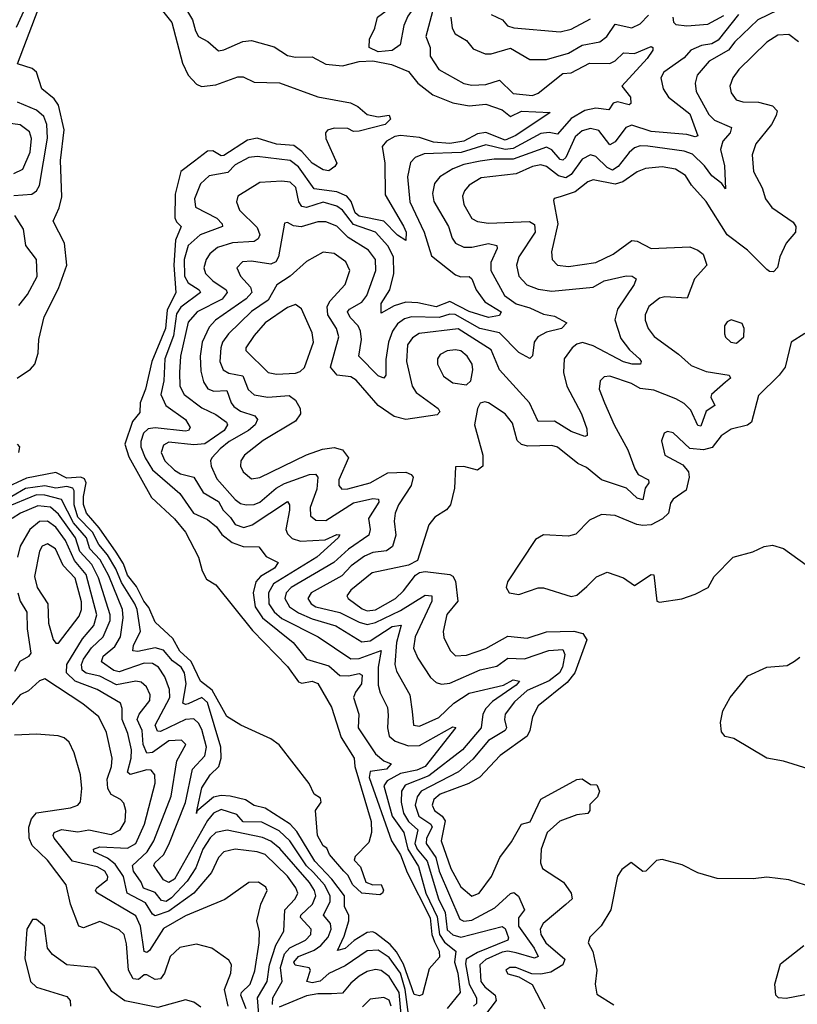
# Model space of a CAD drawing. Extents: x 1552033 to 1694788, y 811965 to 917215.
# Tile 582 of 632: x 1688644 to 1691466, y 882372 to 885946. Entities that reach past the tile are written whole.
import ezdxf

# ---------------------------------------------------------------- set-up
doc = ezdxf.new("R2010")
doc.units = 0

msp = doc.modelspace()

# ---------------------------------------------------------------- linework, layer by layer
at = {"layer": '0CON20XD'}
for points in [[(1688634.2, 884645), (1688682.8, 884677.2), (1688698.9, 884695), (1688711.1, 884735), (1688713.6, 884785), (1688732.2, 884867.8), (1688785, 884970), (1688814.3, 885055), (1688805.8, 885135), (1688765.6, 885215), (1688787.1, 885262.9), (1688796.9, 885303.1), (1688792, 885435), (1688804.5, 885545.5), (1688784.9, 885635), (1688768.4, 885658.4), (1688724.5, 885694.5), (1688705.2, 885755.2), (1688688.5, 885768.5), (1688636.1, 885786.1), (1688753.6, 886095)], [(1689945, 885828.9), (1689912.2, 885845), (1689912.6, 885875), (1689932.8, 885915), (1689942.3, 885955), (1690045, 886031.3), (1690125, 886058.1), (1690125, 886037.5), (1690115, 886020.5), (1690063.9, 885976.1), (1690051.6, 885958.4), (1690038.1, 885925), (1690023.9, 885855), (1689995, 885833.7), (1689945, 885828.9)], [(1689131.6, 886015), (1689195.9, 885935.9), (1689235, 885787.8), (1689255.3, 885745), (1689285, 885712), (1689302.9, 885702.9), (1689355, 885709.6), (1689435, 885738.6), (1689455, 885738), (1689495, 885719.6), (1689586.9, 885716.9), (1689725, 885665.6), (1689844.1, 885644.1), (1689870.5, 885630.5), (1689905, 885601.2), (1689945, 885592.9), (1689985, 885598.9), (1689989.7, 885585), (1689970, 885565), (1689875, 885541.4), (1689855, 885540.2), (1689835, 885550.5), (1689785, 885552.5), (1689760.3, 885545), (1689753.2, 885535), (1689754.5, 885514.5), (1689794.3, 885425), (1689787.6, 885412.4), (1689765, 885396.9), (1689745, 885400.8), (1689705, 885424.6), (1689667.8, 885467.8), (1689639, 885489), (1689575, 885493.9), (1689505, 885516), (1689470.8, 885509.1), (1689385, 885453.4), (1689375, 885451.5), (1689345, 885470.3), (1689325, 885468.8), (1689277.8, 885432.2), (1689228.3, 885395), (1689207.7, 885312.3), (1689207.1, 885227.1), (1689212.1, 885212.1), (1689229.5, 885195), (1689208.5, 885145), (1689203.1, 885055), (1689210, 884955), (1689178.3, 884891.7), (1689172.7, 884825), (1689122.6, 884705), (1689100.4, 884605), (1689080.8, 884555), (1689079.5, 884520.5), (1689053.3, 884486.7), (1689024.9, 884405), (1689039.4, 884359.4), (1689121.6, 884211.6), (1689205, 884133.6), (1689245.3, 884085), (1689292.5, 883995), (1689305.8, 883945), (1689322, 883915), (1689355, 883894), (1689488.7, 883728.7), (1689615, 883598.4), (1689655, 883542.2), (1689667.1, 883537.1), (1689705, 883544.5), (1689725, 883535.6), (1689775, 883450.8), (1689810.4, 883340.4), (1689857.8, 883265), (1689860, 883235), (1689919.2, 883035), (1689920, 882995), (1689910.7, 882959.3), (1689861.4, 882908.6), (1689857.1, 882895), (1689880.6, 882870.6), (1689900, 882815), (1689925, 882805.4), (1689955, 882806.7), (1689964.3, 882785.7), (1689960.8, 882775), (1689950.6, 882769.4), (1689885, 882774.8), (1689852.5, 882805), (1689835, 882840.8), (1689819.4, 882855), (1689767.5, 882915), (1689758.3, 882938.3), (1689745, 882947.5), (1689724, 882985), (1689716.7, 883075), (1689737.5, 883105), (1689735, 883120), (1689712.5, 883135), (1689693.6, 883173.6), (1689585, 883314), (1689555, 883335.7), (1689446, 883385), (1689395, 883416.2), (1689342, 883512), (1689299.6, 883545), (1689265.9, 883615.9), (1689225, 883654), (1689199.6, 883699.6), (1689135, 883758.6), (1689112.1, 883812.1), (1689094.1, 883835), (1689068, 883888), (1689035, 883929.6), (1689020.1, 883970.1), (1688993.5, 884013.5), (1688931.7, 884101.7), (1688886.1, 884155), (1688875, 884185.7), (1688874.6, 884215.4), (1688885.4, 884265), (1688878.8, 884278.8), (1688865, 884285.4), (1688815, 884282), (1688775, 884302.7), (1688668.2, 884281.8), (1688585, 884243.3)], [(1688631.8, 885918.2), (1688680.7, 886025)], [(1689223.5, 886025), (1689270.8, 885945), (1689281.2, 885905), (1689293.1, 885885), (1689326.8, 885866.8), (1689365, 885833.1), (1689385, 885836.2), (1689453.6, 885866.4), (1689485, 885869.9), (1689567.4, 885847.4), (1689615.5, 885815.5), (1689645, 885809.7), (1689705, 885811.1), (1689754.8, 885784.8), (1689815, 885777.9), (1689875.4, 885794.6), (1689925, 885796), (1689993.4, 885783.4), (1690055, 885758.1), (1690088.7, 885715), (1690142.8, 885672.8), (1690215, 885644.1), (1690275, 885633.1), (1690335, 885639), (1690395, 885618.4), (1690425, 885594.6), (1690465, 885613.7), (1690568.8, 885608.8), (1690444.7, 885525), (1690405, 885508.8), (1690335, 885536.4), (1690305, 885532), (1690255, 885504.9), (1690205, 885497), (1690145, 885501.4), (1690095, 885517.8), (1690025, 885525.7), (1690005, 885522.4), (1689974.5, 885505), (1689959.1, 885485), (1689969.3, 885425), (1689969.8, 885309.8), (1690036.7, 885196.6), (1690046.6, 885175), (1690045, 885144), (1690015, 885163.2), (1689964.5, 885214.5), (1689875, 885232.9), (1689861.2, 885245), (1689846.2, 885286.2), (1689831.2, 885305), (1689795, 885320.8), (1689712, 885332), (1689655, 885411.5), (1689625, 885434.2), (1689505, 885449.6), (1689475, 885445.5), (1689425, 885418.4), (1689398.4, 885391.6), (1689330.7, 885379.3), (1689300.2, 885349.8), (1689277.8, 885295), (1689282.2, 885265), (1689358.9, 885225), (1689378.7, 885205), (1689379.1, 885195), (1689298.8, 885165), (1689255, 885126.2), (1689240.9, 885075), (1689241.8, 885015), (1689255, 884991), (1689295.3, 884965), (1689299.2, 884955), (1689228.1, 884901.9)], [(1690141.2, 885975), (1690118.1, 885885), (1690133.7, 885845), (1690133.2, 885813.2), (1690164.6, 885765), (1690255, 885713.9), (1690285, 885707.9), (1690335, 885711.1), (1690385, 885725.8), (1690435, 885678.1), (1690505, 885670.8), (1690525, 885679.1), (1690615, 885750), (1690645, 885753.2), (1690712, 885788), (1690785, 885786.5), (1690805, 885796.7), (1690835, 885825.3), (1690875, 885823.2), (1690935, 885848.1), (1690941.2, 885845), (1690940.8, 885835), (1690921.3, 885805), (1690828.5, 885705), (1690860.6, 885665), (1690861.7, 885641.7), (1690855, 885636.7), (1690812.5, 885647.5), (1690797.6, 885642.4), (1690781.1, 885618.9), (1690735, 885624.4), (1690695, 885615.6), (1690645, 885587.2), (1690595, 885530.7), (1690565, 885536.7), (1690535, 885533.3), (1690435, 885477.7), (1690405, 885475.1), (1690335, 885491), (1690246, 885464), (1690111.6, 885458.4), (1690078.9, 885445), (1690062.3, 885427.7), (1690051.2, 885375), (1690059, 885285), (1690112, 885175), (1690138.4, 885088.4), (1690225, 885019.4), (1690245, 885012.5), (1690275, 885013.2), (1690284.6, 885005), (1690300.5, 884965), (1690331.5, 884921.5), (1690390.7, 884885), (1690385, 884871.7), (1690345, 884864.9), (1690275, 884886.3), (1690205, 884922.5), (1690155, 884903), (1690088.3, 884918.3), (1690045, 884921), (1690002.3, 884907.7), (1689955, 884880), (1689955.9, 884915), (1689986.9, 884965), (1690001.4, 885025), (1690000.3, 885085), (1689979.5, 885125), (1689935, 885174.8), (1689855, 885202.1), (1689815, 885254), (1689795, 885269.5), (1689745, 885283.1), (1689685, 885264.5), (1689667.7, 885267.7), (1689657.1, 885285), (1689646.1, 885336.1), (1689625, 885356.1), (1689595, 885360), (1689514.8, 885355.2), (1689435.5, 885305), (1689430, 885285), (1689441.3, 885255), (1689505, 885191.2), (1689515.2, 885164.8), (1689509.5, 885150.5), (1689495, 885141), (1689415.5, 885135.5), (1689361.7, 885118.3), (1689333.6, 885096.4), (1689320, 885075), (1689312.4, 885045), (1689318.3, 885025), (1689345, 884997.3), (1689392.5, 884965), (1689396.8, 884955), (1689378.1, 884931.9), (1689287.1, 884885), (1689255, 884848), (1689226.7, 884725), (1689223, 884665), (1689225.2, 884615), (1689240, 884585), (1689305, 884537), (1689355, 884512.7), (1689394.1, 884485), (1689398, 884475), (1689385.2, 884455), (1689315, 884406.7), (1689275, 884402.8), (1689185, 884412), (1689165, 884401.2), (1689157.6, 884375), (1689170.7, 884345), (1689205, 884310), (1689226.8, 884296.8), (1689275, 884284.8), (1689309.9, 884229.9), (1689365, 884196.4), (1689382.4, 884165), (1689409.2, 884139.2), (1689425, 884112.9), (1689457.2, 884102.8), (1689487.8, 884112.2), (1689615, 884196.7), (1689622.5, 884185), (1689622.4, 884165), (1689609.4, 884095), (1689615, 884079.2), (1689632.4, 884062.4), (1689662.5, 884052.5), (1689752.6, 884057.4), (1689795, 884077.2), (1689805, 884076), (1689799.6, 884065), (1689722.2, 883995), (1689565, 883898.4), (1689546.7, 883865), (1689548.3, 883825), (1689566.6, 883796.6), (1689595, 883771.6), (1689726.9, 883705), (1689845, 883625.9), (1689875, 883626.4), (1689955.8, 883655.8), (1689944.9, 883595), (1689945, 883530), (1689951.8, 883501.8), (1689978.5, 883448.5), (1689981.1, 883421.1), (1689978.4, 883375), (1689984.5, 883344.5), (1690006.4, 883326.4), (1690055, 883310.2), (1690095, 883311.6), (1690215, 883378.5), (1690226, 883376), (1690115.1, 883235), (1690085, 883222.1), (1690025, 883209.5), (1689976.6, 883183.4), (1689964.6, 883165), (1689995.3, 883055), (1690038, 882995), (1690052.4, 882935), (1690091.4, 882871.4), (1690117.4, 882775), (1690159.2, 882689.2), (1690167.4, 882625), (1690185, 882597.7), (1690225.8, 882565), (1690221, 882525), (1690233.9, 882485), (1690242.7, 882415), (1690195, 882356.8)], [(1691395, 885980), (1691322.2, 885945), (1691238.7, 885865), (1691215.3, 885834.7), (1691145.3, 885795), (1691101.9, 885745), (1691095.3, 885715), (1691098.8, 885685), (1691145, 885602), (1691165, 885580.7), (1691226.9, 885555), (1691222.5, 885535), (1691195.8, 885505), (1691187, 885475), (1691201.7, 885415), (1691205, 885332), (1691191.1, 885351.1), (1691155, 885378.5), (1691128.4, 885415), (1691085, 885458), (1691055, 885468.8), (1690922.8, 885487.2), (1690895, 885487.5), (1690875, 885480.5), (1690855, 885464.3), (1690815, 885413.1), (1690795, 885400.2), (1690775, 885409.3), (1690735, 885449.8), (1690715, 885455.7), (1690685, 885440), (1690645, 885383.3), (1690625, 885371.6), (1690598.5, 885378.5), (1690555, 885413.2), (1690535, 885418.6), (1690505, 885412.6), (1690445, 885386.3), (1690318.3, 885371.7), (1690274.7, 885345), (1690257.8, 885325), (1690250.9, 885305), (1690255.3, 885275), (1690285, 885224.7), (1690305, 885213.2), (1690345, 885207.3), (1690493.2, 885213.2), (1690511.9, 885201.9), (1690514.2, 885175), (1690455.3, 885085), (1690446.2, 885055), (1690455, 885014.4), (1690483.7, 884983.7), (1690525, 884968), (1690575, 884960.7), (1690725, 884975.2), (1690765, 884997.5), (1690845, 885015.7), (1690866.7, 885015), (1690881.4, 885005), (1690873.8, 884985), (1690813.3, 884895), (1690803.7, 884856.3), (1690825, 884788.8), (1690857.2, 884747.2), (1690893.5, 884715), (1690899.4, 884705), (1690896.7, 884695), (1690866.7, 884695), (1690835, 884703.4), (1690725, 884762.2), (1690686.3, 884773.6), (1690665, 884767.6), (1690648.5, 884755), (1690619.3, 884715), (1690617.5, 884665), (1690628.7, 884615), (1690682.5, 884515), (1690701.2, 884461.2), (1690703.3, 884436.7), (1690695, 884432.5), (1690645, 884451.2), (1690585, 884488.3), (1690525, 884487.1), (1690493.8, 884555), (1690385.2, 884675), (1690355, 884747.1), (1690235, 884823.8), (1690093.7, 884806.3), (1690068.6, 884791.4), (1690050.9, 884765), (1690047.3, 884705), (1690067.5, 884615), (1690082.6, 884592.6), (1690162.5, 884535), (1690167.9, 884522.1), (1690158.2, 884511.8), (1690045, 884494.4), (1690002.7, 884505), (1689945, 884544.8), (1689865, 884637.3), (1689845, 884649.2), (1689795.9, 884655.9), (1689771.9, 884685), (1689801.5, 884795), (1689793.4, 884825), (1689762.3, 884875), (1689760, 884905), (1689770.2, 884925), (1689825.2, 884984.8), (1689841.6, 885035), (1689827.1, 885067.1), (1689785, 885097.1), (1689745, 885102.5), (1689685, 885068.5), (1689625.3, 885015), (1689576.5, 884983.5), (1689545, 884927.5), (1689485, 884886.5), (1689401.9, 884805), (1689379.8, 884775), (1689373, 884755), (1689370, 884705), (1689381.8, 884675), (1689403.1, 884663.1), (1689453.4, 884653.4), (1689472.9, 884602.9), (1689494.5, 884584.5), (1689544, 884576), (1689621.4, 884581.4), (1689644.1, 884565), (1689661.4, 884535), (1689662.8, 884515), (1689645, 884488.1), (1689527.7, 884417.7), (1689459.1, 884365), (1689446.2, 884345), (1689445.5, 884325), (1689454.5, 884305), (1689485, 884278.8), (1689515, 884283.7), (1689685, 884366.7), (1689742.7, 884387.3), (1689785, 884392.3), (1689815, 884384.7), (1689837.4, 884355), (1689801.4, 884275), (1689801.5, 884255), (1689812.2, 884242.2), (1689835, 884242.6), (1689915, 884264.6), (1689979.3, 884300.7), (1690045, 884303.9), (1690064.6, 884295), (1690071.2, 884285), (1690064.4, 884255), (1690018.7, 884185), (1690006.3, 884155), (1690002.9, 884125), (1690009, 884075), (1689996.7, 884033.3), (1689975, 884018.2), (1689925, 884011.5), (1689895, 883998.8), (1689847.1, 883962.9), (1689812.4, 883927.6), (1689701.9, 883865), (1689689.5, 883845), (1689701.9, 883825), (1689718.9, 883815), (1689805, 883793.6), (1689875, 883758.3), (1689905, 883750.8), (1689935, 883757.8), (1690025, 883801.1), (1690115, 883857.3), (1690139.5, 883855), (1690139.1, 883835), (1690079.4, 883705), (1690073.3, 883665), (1690088.1, 883628.1), (1690135, 883557.7), (1690155, 883540.3), (1690174.3, 883534.3), (1690205, 883537), (1690315, 883585.2), (1690375, 883599.4), (1690415, 883628.5), (1690475, 883625.2), (1690564, 883656), (1690615, 883659.2), (1690621.9, 883641.9), (1690613.2, 883595), (1690603.1, 883575), (1690565, 883545.8), (1690485, 883510.6), (1690439.8, 883470.2), (1690405.2, 883425), (1690403, 883405), (1690410.5, 883375), (1690405.3, 883365), (1690345, 883329.4), (1690288.3, 883261.7), (1690236.6, 883215), (1690100, 883145), (1690086, 883125), (1690078.8, 883095), (1690091.8, 883055), (1690135.5, 883025.5), (1690141, 883015), (1690120.4, 882975), (1690119.3, 882955), (1690153.4, 882905), (1690166.2, 882855), (1690240.4, 882680.4), (1690255, 882673.4), (1690285, 882676.6), (1690368, 882722), (1690425, 882773.5), (1690437, 882777), (1690453.7, 882763.7), (1690476, 882715), (1690454, 882685), (1690454.2, 882655), (1690510.7, 882575), (1690525.2, 882545), (1690511.4, 882538.6), (1690445, 882557.9), (1690415, 882564.4), (1690395, 882561.1), (1690335.4, 882534.6), (1690314, 882515), (1690317.1, 882455), (1690331.7, 882435), (1690368.9, 882405), (1690372.2, 882385), (1690326.9, 882325)], [(1691251.8, 885965), (1691178.1, 885871.9), (1691155, 885858.6), (1691117.9, 885852.1), (1691079.1, 885835), (1691055, 885807.9), (1690981.1, 885755), (1690970.7, 885735), (1690978.5, 885695), (1690998.2, 885665), (1691075, 885603.8), (1691105, 885524.4), (1691095, 885520.2), (1691065, 885529.5), (1690935, 885539.6), (1690865, 885563.2), (1690843.5, 885555), (1690805, 885502.5), (1690785, 885491.2), (1690745, 885543.8), (1690715, 885551.1), (1690685, 885542.4), (1690658.9, 885521.1), (1690625, 885445.3), (1690615, 885435.7), (1690605, 885438.5), (1690575, 885473.7), (1690555, 885483.1), (1690435, 885439.4), (1690365, 885439.3), (1690315, 885431.7), (1690255, 885420.2), (1690215.5, 885404.5), (1690167.9, 885375), (1690148.8, 885351.2), (1690142.2, 885315), (1690146.4, 885286.4), (1690199.4, 885195), (1690212.5, 885152.5), (1690225, 885134.7), (1690255, 885120), (1690285, 885119.8), (1690345, 885134), (1690375, 885126.7), (1690376.9, 885115), (1690353.5, 885065), (1690353.2, 885035), (1690403.3, 884945), (1690445, 884914.8), (1690495, 884900.4), (1690545, 884877.1), (1690585, 884869.2), (1690629.2, 884845), (1690610, 884825), (1690555, 884812.1), (1690524.4, 884795), (1690511.2, 884775), (1690504.4, 884725.6), (1690495, 884716), (1690455, 884737.3), (1690385, 884809.3), (1690313.6, 884825), (1690224.2, 884875.8), (1690205, 884877.1), (1690165.5, 884864.5), (1690065, 884867.6), (1690040.3, 884859.7), (1690015, 884842), (1689996.1, 884815), (1689981.9, 884775), (1689971.8, 884711.8), (1689972.2, 884655), (1689965, 884644.4), (1689945, 884652.9), (1689874.4, 884724.4), (1689884.4, 884785), (1689880.2, 884815), (1689872, 884835), (1689843.1, 884865), (1689833, 884885), (1689840.4, 884895), (1689885, 884920.2), (1689902.9, 884945), (1689936.3, 885035), (1689934.8, 885075), (1689909.6, 885109.6), (1689835.5, 885155.5), (1689795, 885196.1), (1689755, 885212.6), (1689725, 885212.2), (1689665, 885193.8), (1689637.7, 885197.7), (1689615, 885209.2), (1689605, 885206.7), (1689582.4, 885085), (1689573.4, 885066.6), (1689555, 885058), (1689485, 885069.8), (1689452.6, 885067.4), (1689431.5, 885045), (1689445.2, 885015.2), (1689481.7, 884975), (1689485.6, 884955), (1689465, 884933), (1689354.2, 884855), (1689330.7, 884829.3), (1689305.5, 884775), (1689298, 884725), (1689300.5, 884670.5), (1689310.9, 884630.9), (1689326.2, 884606.2), (1689347.6, 884597.6), (1689395, 884599.3), (1689410.7, 884555), (1689421.3, 884541.3), (1689445, 884524.8), (1689497.3, 884507.3), (1689506.8, 884495), (1689497.6, 884475), (1689474.1, 884455), (1689403.4, 884415), (1689371.5, 884388.5), (1689341.1, 884355), (1689335.8, 884345), (1689338, 884325), (1689359, 884279), (1689425, 884203.7), (1689445, 884189.8), (1689465, 884185.2), (1689495, 884186.4), (1689515, 884194.8), (1689574.4, 884245), (1689605, 884262.2), (1689695, 884294.3), (1689716.6, 884296.6), (1689725.2, 884285.2), (1689722, 884242), (1689697.2, 884175), (1689698.7, 884145), (1689718.6, 884128.6), (1689755, 884128.1), (1689855, 884191.5), (1689925, 884207.5), (1689945.5, 884205), (1689947.5, 884195), (1689909.5, 884135), (1689915.3, 884095), (1689910.6, 884075), (1689836.7, 884023.3), (1689784.1, 883975.9), (1689629, 883885), (1689610.2, 883865), (1689606, 883845), (1689623, 883815), (1689655, 883792.3), (1689705, 883770.5), (1689791.3, 883745), (1689885, 883687.9), (1689915, 883691.6), (1689995, 883743.1), (1690027.9, 883747.9), (1690011.2, 883685), (1690004.8, 883604.8), (1690011.1, 883581.1), (1690058.9, 883495), (1690067.5, 883435), (1690073.1, 883385), (1690095, 883381.1), (1690165, 883412.6), (1690218.8, 883465), (1690275, 883501.5), (1690399.3, 883530.7), (1690435, 883549.2), (1690457.7, 883545), (1690445, 883529.8), (1690359.5, 883470.5), (1690334.8, 883445), (1690323.8, 883425), (1690317.8, 883375), (1690251, 883295), (1690128.9, 883201.1), (1690043.1, 883166.9), (1690029, 883145), (1690028.1, 883105), (1690036, 883065), (1690054.9, 883035), (1690087.9, 883005), (1690077.5, 882955), (1690085.9, 882935), (1690121.8, 882891.8), (1690163.9, 882755), (1690187.9, 882705), (1690195, 882641.6), (1690215, 882623.6), (1690245, 882615.6), (1690395, 882653.8), (1690405, 882646.6), (1690417.5, 882612.5), (1690414.7, 882605), (1690305, 882559.5), (1690264.1, 882535), (1690262, 882518), (1690275.1, 882445), (1690301.1, 882395), (1690301.6, 882375), (1690290.3, 882365)], [(1690207.9, 885955), (1690213.2, 885915), (1690224.5, 885895), (1690265, 885870.9), (1690289.6, 885839.6), (1690332.3, 885822.3), (1690355, 885822.3), (1690425, 885841.9), (1690495, 885801.2), (1690555, 885800.9), (1690635, 885824.8), (1690685, 885853.9), (1690748.9, 885865), (1690774.2, 885885), (1690805, 885929.7), (1690865, 885916.6), (1690895, 885930.3), (1690925, 885962.5)], [(1690354.3, 885965), (1690395.2, 885945.2), (1690413.3, 885923.3), (1690436.5, 885916.5), (1690605, 885902.3), (1690645, 885912), (1690715, 885948.8)], [(1691013.8, 885955), (1691016.8, 885936.8), (1691025, 885928.1), (1691065, 885923.8), (1691140.5, 885929.5), (1691198.9, 885961.1)], [(1691470.3, 885865), (1691435, 885892.6), (1691395, 885889.8), (1691355, 885864.7), (1691253.9, 885765), (1691231.2, 885735), (1691221.1, 885705), (1691225, 885680), (1691244.3, 885655), (1691267.7, 885647.7), (1691325, 885646.5), (1691375, 885633.1), (1691393.1, 885615), (1691388.5, 885598.5), (1691372, 885565), (1691314.6, 885495), (1691301.2, 885455), (1691306.3, 885395), (1691337.6, 885335), (1691350.3, 885295), (1691373.5, 885263.5), (1691450.5, 885210.5), (1691460, 885195), (1691459.4, 885175), (1691425.5, 885135), (1691402.7, 885085), (1691394.3, 885045.7), (1691379.4, 885030.6), (1691365, 885031.4), (1691355, 885039.4), (1691285, 885109.1), (1691211.5, 885165), (1691135, 885285.3), (1691082.2, 885345), (1691059.8, 885379.8), (1691023.4, 885403.4), (1690975, 885412.2), (1690915, 885406.1), (1690885, 885393.3), (1690832.2, 885357.8), (1690805, 885348.8), (1690725, 885364.8), (1690705, 885356.9), (1690659.4, 885320.6), (1690605, 885303.4), (1690583.8, 885296.2), (1690580.9, 885289.1), (1690596.2, 885205), (1690573.3, 885103.3), (1690575.5, 885075), (1690595.3, 885055.3), (1690635, 885050.5), (1690735, 885064.3), (1690796.9, 885095), (1690865, 885144.7), (1690885, 885141.4), (1690935.7, 885115.7), (1691075, 885121.2), (1691105, 885109.6), (1691124.1, 885094.1), (1691137.1, 885055), (1691092, 885005), (1691065.3, 884935), (1690985, 884940.3), (1690965, 884934.6), (1690926.2, 884905), (1690913.8, 884875), (1690913.2, 884855), (1690923.8, 884825), (1690945.7, 884795.7), (1691035, 884732), (1691080.5, 884690.5), (1691135, 884668.8), (1691218.1, 884655), (1691223.3, 884645), (1691205, 884630), (1691154, 884585), (1691151.8, 884575), (1691166.2, 884545), (1691134.7, 884525), (1691115, 884470), (1691105, 884473.2), (1691078.6, 884528.6), (1691055, 884552.6), (1691025, 884569.8), (1690945, 884600.9), (1690895, 884607.4), (1690864.4, 884625), (1690785, 884651.3), (1690765, 884649.1), (1690750, 884635), (1690747.1, 884605), (1690765.9, 884555), (1690801.4, 884475), (1690851, 884385), (1690875.6, 884315.6), (1690888, 884295), (1690925.6, 884275), (1690926.9, 884265), (1690913.3, 884245), (1690905, 884203.3), (1690885, 884209.4), (1690845.4, 884245.4), (1690755.3, 884275), (1690700.7, 884320.7), (1690669.6, 884335), (1690595, 884393.7), (1690575, 884400.2), (1690488, 884398), (1690465, 884403.9), (1690448.8, 884418.8), (1690431.7, 884481.7), (1690405, 884515.5), (1690345, 884555.5), (1690331.1, 884558.9), (1690315, 884554), (1690304.5, 884535), (1690294.1, 884475), (1690324.7, 884365), (1690324.7, 884325.3), (1690305, 884310), (1690255, 884324.3), (1690225, 884322.5), (1690221.5, 884245), (1690206.9, 884185), (1690192.8, 884167.2), (1690150.5, 884139.5), (1690128.1, 884111.9), (1690087.6, 883982.4), (1690054.7, 883965.3), (1689922.3, 883937.7), (1689845.3, 883875), (1689831.3, 883855), (1689835.4, 883845), (1689886.9, 883806.9), (1689905, 883800.4), (1689935, 883803.3), (1690007, 883845), (1690036.9, 883873.1), (1690080.4, 883929.6), (1690095, 883939.6), (1690115, 883942.5), (1690205, 883931.8), (1690215.6, 883925.6), (1690225, 883908.1), (1690233.3, 883835), (1690193.5, 883786.5), (1690180.3, 883725), (1690182.9, 883702.9), (1690205.8, 883655.8), (1690225, 883636.9), (1690265, 883638.8), (1690335, 883663.1), (1690415, 883708.3), (1690485, 883701), (1690555, 883723.7), (1690655, 883726.3), (1690687.2, 883717.2), (1690701.9, 883695), (1690658.3, 883575), (1690630.7, 883539.3), (1690525, 883455.5), (1690504.7, 883415), (1690495.3, 883365), (1690484.7, 883345), (1690387.8, 883275), (1690313.8, 883196.2), (1690273.2, 883173.2), (1690169.7, 883135), (1690146, 883115), (1690140, 883095), (1690148.9, 883075), (1690176.8, 883055), (1690187.5, 883037.6), (1690172.7, 882965), (1690207.7, 882865), (1690245, 882798.2), (1690285, 882764.6), (1690311.1, 882775), (1690356.4, 882835), (1690386, 882904), (1690428.3, 882961.7), (1690464.5, 883025.5), (1690496, 883034), (1690535, 883116.7), (1690665, 883187.5), (1690685, 883190), (1690715, 883170), (1690738.3, 883168.3), (1690747.5, 883145), (1690740, 883125), (1690713, 883097), (1690712.5, 883075), (1690705.9, 883064.1), (1690665, 883060), (1690603.6, 883036.4), (1690557.5, 882995), (1690536, 882935), (1690533.1, 882885), (1690540.8, 882865), (1690616.9, 882815), (1690644.5, 882775), (1690648.1, 882755), (1690626.1, 882733.9), (1690543.8, 882665), (1690532.1, 882645), (1690534.8, 882625), (1690553, 882595), (1690622.2, 882535), (1690614.8, 882515.2), (1690571.1, 882488.9), (1690535, 882480.8), (1690502.2, 882482.2), (1690444.6, 882505.4), (1690422.5, 882505), (1690408, 882495), (1690415, 882481.9), (1690455, 882471.9), (1690503.9, 882443.9), (1690549.4, 882355)], [(1688622.2, 885307.8), (1688688.1, 885311.9), (1688704.7, 885325), (1688715.5, 885344.5), (1688744.3, 885515.7), (1688742.1, 885565), (1688731, 885595), (1688705, 885618), (1688635.9, 885645.9)], [(1688622.5, 885387.5), (1688655, 885402.9), (1688681.8, 885465), (1688686.3, 885515), (1688678.8, 885538.8), (1688645, 885564.4), (1688573.7, 885573.7)], [(1688641.1, 884908.9), (1688672.3, 884947.7), (1688706.9, 885013.1), (1688704.8, 885074.8), (1688666.1, 885126.1), (1688657.4, 885185), (1688625.4, 885235.4)], [(1689228.1, 884901.9), (1689212.3, 884877.7), (1689202.3, 884797.7), (1689169.9, 884715), (1689166.6, 884635), (1689155.6, 884585), (1689174.2, 884545), (1689245.3, 884495), (1689262.3, 884465), (1689256.5, 884455), (1689245, 884452.1), (1689135, 884464.2), (1689109.3, 884460.7), (1689093.2, 884445), (1689083.3, 884415), (1689083.5, 884395), (1689098.7, 884355), (1689125, 884312.3), (1689225, 884225.3), (1689274.5, 884154.5), (1689325, 884131.6), (1689357.4, 884105), (1689377.1, 884077.1), (1689415, 884048.4), (1689455, 884033.5), (1689511.9, 884031.9), (1689537.7, 883997.7), (1689581.2, 883975), (1689568.2, 883955), (1689517, 883925), (1689500.3, 883905), (1689490.7, 883865), (1689498.7, 883815), (1689525, 883774.2), (1689635.8, 883685), (1689685, 883624.7), (1689765, 883599.8), (1689805.7, 883565.7), (1689836.5, 883563.5), (1689875, 883572.1), (1689886, 883566), (1689884.4, 883535), (1689862.2, 883505), (1689855.3, 883485), (1689874.3, 883425), (1689871.6, 883375), (1689935, 883280.7), (1689965, 883255.2), (1689992.2, 883245), (1689975, 883225.8), (1689915, 883216.4), (1689912.1, 883195), (1689992.8, 882965), (1690025, 882914.3), (1690050.2, 882850.2), (1690132.7, 882685), (1690139.3, 882625), (1690149, 882599), (1690165.7, 882565), (1690167.2, 882542.8), (1690129.2, 882500.9), (1690105, 882406.9), (1690095, 882402.4), (1690075, 882407.7), (1690037, 882517), (1690011.6, 882561.6), (1689988.5, 882588.5), (1689935, 882630.4), (1689925, 882635.2), (1689905, 882632.7), (1689857, 882603), (1689825, 882574.3), (1689796.7, 882566.7), (1689821.6, 882618.4), (1689838.6, 882675), (1689837.7, 882695), (1689822.1, 882725), (1689821.9, 882765), (1689776.2, 882826.2), (1689715, 882891.2), (1689649.2, 882999.2), (1689625, 883025.4), (1689535, 883083.1), (1689495, 883093.9), (1689463.6, 883113.6), (1689407.5, 883127.5), (1689375, 883129.5), (1689346.4, 883123.6), (1689286.5, 883073.3), (1689285, 883064.4), (1689286.5, 883073.3), (1689288.5, 883085), (1689305, 883157.2), (1689335.2, 883205), (1689366.7, 883235), (1689374.9, 883265), (1689373.6, 883305), (1689325, 883466.8), (1689305, 883484.8), (1689255, 883462.1), (1689245, 883459.6), (1689236.1, 883465), (1689247.3, 883535), (1689242.3, 883575), (1689230.2, 883595), (1689198.7, 883618.7), (1689165, 883657.3), (1689135, 883665.6), (1689072.7, 883652.7), (1689054.4, 883654.4), (1689056.8, 883675), (1689082.4, 883725), (1689070.5, 883805), (1689061.8, 883825), (1689013.2, 883903.2), (1688992.6, 883952.6), (1688962.6, 884002.7), (1688930.7, 884040.7), (1688908.1, 884085), (1688855, 884140.4), (1688841.2, 884185), (1688841.9, 884235), (1688836.7, 884245), (1688815, 884250.8), (1688774.9, 884245.1), (1688735, 884253.8), (1688665, 884243.7), (1688614.8, 884215)], [(1689575, 884658.9), (1689645, 884663.2), (1689661.5, 884668.5), (1689677.3, 884682.7), (1689710.3, 884775), (1689705, 884808.6), (1689666.3, 884896.4), (1689645, 884911.8), (1689615, 884901.2), (1689534.7, 884845), (1689495, 884799.3), (1689464.6, 884755), (1689464.5, 884745), (1689545.7, 884665), (1689575, 884658.9)], [(1691245, 884771.9), (1691272, 884795), (1691273.3, 884825), (1691265, 884842.5), (1691225, 884856.7), (1691210.5, 884849.5), (1691201.2, 884835), (1691201.2, 884805), (1691205, 884793.3), (1691223.8, 884775), (1691245, 884771.9)], [(1691493.4, 884806.6), (1691443.8, 884775), (1691421.5, 884685), (1691400, 884655), (1691325, 884581.4), (1691299.4, 884485), (1691285, 884474.2), (1691225, 884458.9), (1691189.6, 884435), (1691156.8, 884393.2), (1691124.7, 884384.7), (1691075, 884389.6), (1691015, 884446.7), (1690995, 884451.4), (1690982, 884445), (1690973.3, 884416.7), (1690984.5, 884365), (1691050.3, 884330.2), (1691070.9, 884305), (1691073.2, 884285), (1691062, 884238), (1691014.5, 884205), (1691005, 884191.2), (1690998.5, 884155), (1690975.8, 884134.3), (1690935, 884112.3), (1690905, 884109.2), (1690882.8, 884112.8), (1690805, 884145.5), (1690755, 884149.2), (1690710.9, 884129.1), (1690661.7, 884078.3), (1690635, 884071.4), (1690545, 884076.2), (1690515, 884058.6), (1690414, 883905), (1690408.8, 883885), (1690420, 883865), (1690455, 883859.2), (1690525, 883882.9), (1690545, 883883.1), (1690645, 883852.2), (1690665, 883856.7), (1690701.5, 883888.5), (1690737, 883923), (1690775, 883940), (1690835, 883920), (1690875, 883892), (1690935, 883932), (1690945, 883931.2), (1690955.6, 883835.6), (1690965, 883831.1), (1691046.6, 883843.4), (1691095, 883860), (1691142, 883885), (1691163.8, 883925), (1691233.3, 883995), (1691303.9, 884013.9), (1691345, 884033.8), (1691375, 884038), (1691415.7, 884025.7), (1691497.3, 883967.3)], [(1690265, 884620), (1690280.6, 884635), (1690287.8, 884675), (1690285.8, 884695), (1690268, 884725), (1690245, 884743.3), (1690225, 884747.6), (1690195, 884743.2), (1690169.2, 884730.8), (1690160, 884715), (1690159.6, 884695), (1690181.3, 884651.3), (1690215, 884627.1), (1690265, 884620)], [(1688640.8, 884375), (1688644, 884395), (1688635.4, 884405.4)], [(1690054.2, 882335), (1690042.1, 882425), (1690025.1, 882485), (1689985, 882541.9), (1689945, 882567.9), (1689905, 882565.5), (1689825, 882511.3), (1689765, 882483.8), (1689733.8, 882456.2), (1689705, 882449.1), (1689685.4, 882455), (1689698.8, 882495), (1689694.5, 882504.5), (1689643.9, 882513.9), (1689638.8, 882525), (1689655, 882545.1), (1689711.7, 882568.3), (1689736.8, 882585), (1689762.9, 882615), (1689773.9, 882645), (1689772.1, 882665), (1689746, 882695), (1689770.4, 882745), (1689770.1, 882765), (1689750.2, 882805), (1689709.6, 882849.7), (1689685, 882874.3), (1689624.3, 882965), (1689585, 883000.8), (1689522.9, 883032.9), (1689455, 883034.1), (1689431.2, 883061.2), (1689375, 883078.5), (1689346.4, 883065), (1689325, 883039), (1689205, 882826.3), (1689185, 882814), (1689165, 882823.9), (1689130, 882875), (1689133.5, 882885), (1689165.5, 882914.5), (1689185, 882951.6), (1689245, 883103.8), (1689271.1, 883225), (1689315, 883273.5), (1689321.6, 883305), (1689305, 883369.3), (1689292.2, 883392.2), (1689275, 883407.8), (1689245, 883405.1), (1689155, 883362.4), (1689143.5, 883363.5), (1689134.9, 883385.1), (1689188.4, 883485), (1689187.8, 883515), (1689170.9, 883560.9), (1689147.6, 883595), (1689125, 883609), (1689095, 883609.9), (1689005, 883578.8), (1688985, 883583.2), (1688940.5, 883615), (1688946.7, 883635), (1688989.1, 883670.9), (1689009.2, 883705), (1689019.2, 883775), (1689016.5, 883805), (1688966.8, 883926.8), (1688936.1, 883985), (1688898.5, 884025), (1688885.5, 884065), (1688839.1, 884119.1), (1688795, 884204.1), (1688735, 884220.1), (1688705, 884220.7), (1688587.5, 884172.5)], [(1689560.8, 882370.8), (1689562, 882395), (1689596.6, 882455), (1689590.4, 882505), (1689605.1, 882554.9), (1689623.7, 882576.3), (1689680.8, 882605), (1689700.6, 882625), (1689701.7, 882645), (1689662.9, 882687.1), (1689664.4, 882695.6), (1689706.5, 882735), (1689718.1, 882765), (1689713.8, 882785), (1689695, 882814.1), (1689587.7, 882937.7), (1689555, 882964.2), (1689525, 882976.9), (1689396.2, 883003.8), (1689355, 882994.8), (1689335, 882976), (1689308.4, 882935), (1689282.8, 882867.2), (1689250.8, 882819.2), (1689195, 882758.6), (1689175, 882744.7), (1689158.7, 882748.7), (1689135, 882777.9), (1689092.8, 882792.8), (1689084.5, 882815), (1689056.7, 882855), (1689052.6, 882875), (1689106.4, 882925), (1689130, 882965), (1689192.9, 883127.1), (1689214.1, 883255.9), (1689246.1, 883315), (1689230.3, 883330.3), (1689185, 883327.5), (1689125, 883285.8), (1689105, 883282.9), (1689091.2, 883315), (1689088.4, 883365), (1689070.3, 883405), (1689076.6, 883425), (1689116.1, 883475), (1689117.5, 883495), (1689104.2, 883524.2), (1689085, 883541.1), (1689065.2, 883545.2), (1688995, 883530.8), (1688935, 883562.3), (1688885, 883573.8), (1688870.6, 883585), (1688867.7, 883605), (1688875.6, 883625), (1688903.8, 883666.2), (1688947, 883705), (1688971.8, 883765), (1688971.6, 883785), (1688929.7, 883919.7), (1688905, 883968.5), (1688862.4, 884015), (1688846.3, 884065), (1688785, 884150.3), (1688755, 884175.8), (1688709.3, 884180.7), (1688647.1, 884155), (1688616.2, 884135)], [(1689134.7, 883174.7), (1689134.2, 883205), (1689121.1, 883221.1), (1689105, 883222.5), (1689045, 883206.4), (1689035, 883214.3), (1689047.9, 883265), (1689048.8, 883295), (1689036.6, 883355), (1689015.9, 883405), (1689016, 883446), (1689008.9, 883465), (1688925, 883514.5), (1688845.1, 883545.1), (1688813.1, 883575), (1688814.9, 883605), (1688871.1, 883698.9), (1688912.8, 883747.2), (1688923.9, 883785), (1688885, 883932), (1688842.1, 883982.2), (1688810.4, 884055), (1688775, 884103.4), (1688745, 884125.2), (1688715, 884124.8), (1688680.4, 884095), (1688645.8, 884034.2), (1688635.2, 883995)], [(1688775, 883682), (1688785, 883682.9), (1688859.5, 883780.5), (1688868.4, 883805), (1688867.5, 883832.5), (1688845, 883918.6), (1688801.8, 883965), (1688773.6, 884025), (1688745, 884043.4), (1688725.5, 884035), (1688715, 884017.1), (1688697.9, 883925), (1688707.4, 883885), (1688745.2, 883825), (1688748, 883755), (1688765, 883696.2), (1688775, 883682)], [(1688636.3, 883865), (1688645, 883834.5), (1688669.5, 883795), (1688670.5, 883735), (1688683.5, 883646.5), (1688675.4, 883634.6), (1688644.2, 883615.8), (1688625, 883579.7)], [(1691505, 883226.9), (1691415, 883254.4), (1691355.5, 883265.5), (1691235, 883336.2), (1691203.9, 883343.9), (1691190.7, 883360.7), (1691186.7, 883395), (1691195, 883437.5), (1691222, 883485), (1691286.1, 883563.9), (1691354.6, 883595.4), (1691428.7, 883601.3), (1691455, 883616.7), (1691475, 883631.2)], [(1689465.8, 882355), (1689445.8, 882405), (1689448.4, 882415), (1689480.2, 882445), (1689496.4, 882493.6), (1689512.6, 882595), (1689513.6, 882635), (1689504.7, 882675), (1689518.5, 882735), (1689541.5, 882785), (1689537.1, 882797.1), (1689510, 882815), (1689475, 882814.4), (1689388.5, 882751.5), (1689245, 882693.3), (1689165, 882647), (1689115, 882566.9), (1689105, 882559.7), (1689095, 882563.8), (1689082.5, 882655), (1689065, 882693.3), (1688925.5, 882775), (1688918.5, 882785), (1688923.2, 882795), (1688961.8, 882825), (1688963.3, 882835), (1688952.6, 882855), (1688925, 882870.6), (1688835, 882891.6), (1688768.6, 882975), (1688764.7, 882985), (1688768.8, 882995), (1688795, 883005.6), (1688855, 882997.8), (1688895, 883004.8), (1688975, 882987.5), (1689008.7, 883005), (1689026.2, 883035), (1689028.6, 883075), (1689021.8, 883101.8), (1689010, 883115), (1688975, 883133.3), (1688963.5, 883155), (1688961.4, 883188.6), (1688976.7, 883235), (1688979, 883265), (1688958.7, 883358.7), (1688930.3, 883415), (1688872.6, 883462.6), (1688735, 883553.6), (1688715, 883545.4), (1688675, 883509.7), (1688645, 883495.3), (1688615, 883458.8)], [(1689400.4, 882365), (1689387.2, 882425), (1689410.3, 882485), (1689411.8, 882515), (1689402.1, 882532.1), (1689341.2, 882575), (1689285, 882590), (1689225, 882578.2), (1689189.7, 882545), (1689169.6, 882485), (1689155, 882464.7), (1689135, 882461.8), (1689105, 882479.1), (1689095, 882478.1), (1689075, 882461.2), (1689055, 882463.5), (1689038, 882495), (1689031.7, 882591.7), (1689022.4, 882625), (1689005, 882642.2), (1688935, 882671.8), (1688875, 882648.9), (1688858.5, 882655), (1688828.4, 882735), (1688812.7, 882805), (1688744.3, 882894.3), (1688688.4, 882948.4), (1688678.4, 882975), (1688677.3, 883015), (1688686.2, 883045), (1688705, 883066.9), (1688828, 883085), (1688854.3, 883095), (1688863.9, 883106.1), (1688868.9, 883155), (1688864.7, 883204.7), (1688841.2, 883285), (1688823.1, 883323.1), (1688805, 883338.9), (1688783.2, 883346.8), (1688705, 883352.1), (1688625, 883348.5)], [(1689511.7, 882335), (1689507, 882395), (1689541.8, 882455), (1689550.2, 882515), (1689573.6, 882586.4), (1689602.5, 882637.5), (1689606.4, 882715), (1689643.8, 882755), (1689652.6, 882775), (1689645.6, 882795), (1689615, 882837), (1689534.6, 882915), (1689505, 882924.8), (1689425.7, 882934.3), (1689385, 882925.3), (1689365, 882904.5), (1689339.5, 882850.5), (1689275.2, 882775), (1689185, 882710.1), (1689135, 882693), (1689125, 882698.6), (1689099.6, 882739.6), (1689033.2, 882775), (1689020.8, 882835), (1688990.1, 882880.1), (1688961.7, 882901.7), (1688912.7, 882925), (1688911.5, 882935), (1688935, 882942.9), (1689035, 882938.9), (1689064.8, 882955), (1689096.9, 883025), (1689134.7, 883174.7)], [(1691495, 882803.8), (1691435, 882824), (1691355, 882833.3), (1691305, 882827.5), (1691175, 882828.8), (1691105, 882848.8), (1691047.8, 882877.8), (1690975, 882897.5), (1690955, 882894.2), (1690915.6, 882854.4), (1690905, 882854), (1690863, 882887), (1690829.1, 882860.9), (1690813.2, 882836.8), (1690788.8, 882715), (1690753.3, 882656.7), (1690712.5, 882615), (1690706.9, 882595), (1690723.7, 882563.7), (1690738.5, 882495), (1690732.2, 882445), (1690738.3, 882408.3), (1690799.4, 882369.4)], [(1689301.2, 882361.2), (1689275, 882380), (1689245, 882387.3), (1689145, 882360), (1689025, 882384.6), (1688978.4, 882418.4), (1688928.6, 882495), (1688916.2, 882505), (1688815, 882515.5), (1688762.2, 882552.2), (1688744.2, 882575), (1688734, 882655), (1688705, 882680), (1688690.7, 882679.3), (1688670, 882645), (1688662.3, 882537.7), (1688682.5, 882455), (1688705, 882434.2), (1688815, 882400), (1688826.2, 882385), (1688828, 882365)], [(1691545, 882415.4), (1691425, 882392.5), (1691397.5, 882395), (1691388, 882405), (1691384.5, 882445), (1691405, 882518.8), (1691489.5, 882585)], [(1690028.1, 882335), (1690020.5, 882415), (1689985, 882472.5), (1689955, 882494), (1689935, 882497.6), (1689905, 882490.9), (1689875.7, 882474.3), (1689845, 882448.8), (1689815, 882411.9), (1689775, 882409.1), (1689725, 882409.2), (1689685, 882401.9), (1689585, 882361.4)], [(1689991.1, 882365), (1689985, 882386.9), (1689965, 882396.7), (1689915, 882390), (1689887.3, 882362.7)]]:
    msp.add_lwpolyline(points, dxfattribs=at)

doc.saveas('drawing.dxf')
